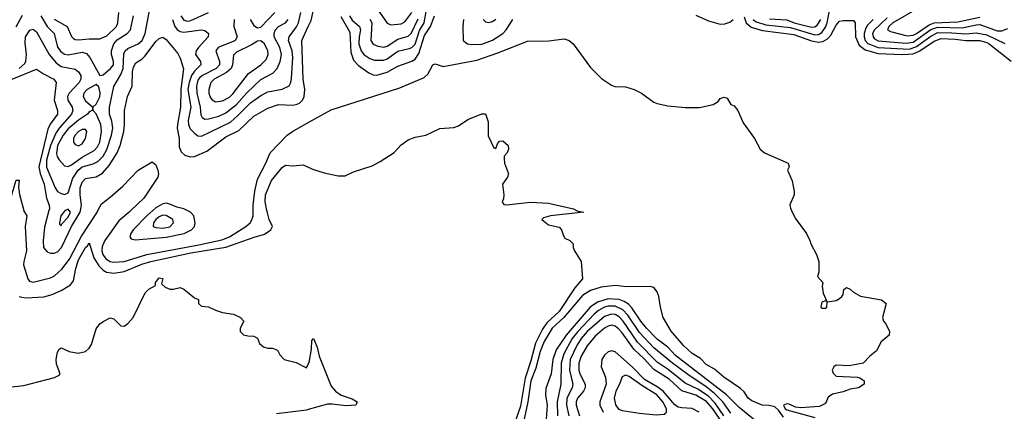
# Model space of a CAD drawing. Header units: inches. Extents: x 501365 to 657855, y 482276 to 547543.
# Tile 480 of 656: x 578354 to 583970, y 518856 to 521088. Entities that reach past the tile are written whole.
import ezdxf

# ---------------------------------------------------------------- set-up
doc = ezdxf.new("R2010")
doc.units = ezdxf.units.IN
doc.header["$MEASUREMENT"] = 0
for name, color, linetype in [('A5571', 7, 'Continuous'), ('A5572', 7, 'Continuous'), ('A5581', 7, 'Continuous'), ('A5582', 7, 'Continuous')]:
    doc.layers.add(name, color=color, linetype=linetype)

msp = doc.modelspace()

# ---------------------------------------------------------------- linework, layer by layer
at = {"layer": 'A5571', "color": 5}
for points, elevation in [([(578350.9, 519510.9), (578365.7, 519505.7), (578390, 519502.3), (578491.2, 519508.8), (578539.1, 519520.9), (578594.6, 519545.4), (578643.2, 519576.8), (578661.3, 519598.7), (578674.4, 519670), (578690, 519719), (578730, 519790.2), (578740.8, 519799.2), (578750, 519816), (578776.4, 519730), (578805.1, 519685.1), (578830, 519659.6), (578848.8, 519648.8), (578890, 519643.5), (578950, 519652.7), (579050, 519694.3), (579100.9, 519710), (579330, 519759.2), (579530, 519790.5), (579691.7, 519848.3), (579750, 519864.6), (579786.4, 519890), (579796.5, 519910), (579777.4, 519950), (579766.5, 519986.5), (579763.6, 520000)], 1960), ([(578376.8, 520000), (578377.5, 519997.5), (578394, 519970), (578384.9, 519910), (578393, 519770), (578377.2, 519710), (578376, 519690), (578400.8, 519610), (578410, 519598.4), (578430, 519592), (578530, 519617.4), (578551.4, 519628.6), (578594.8, 519665.2), (578637.4, 519722.6), (578706.9, 519853.1), (578793, 519987), (578799.9, 520000)], 1980), ([(578520.8, 520000), (578495.6, 519904.4), (578487.8, 519827.8), (578489.4, 519790), (578510, 519765.5), (578530, 519756.9), (578550, 519756.5), (578570, 519765.1), (578592.1, 519790), (578650, 519910), (578698.2, 519990), (578700.4, 520000)], 2020), ([(578615.5, 520000), (578610, 519996.9), (578589.2, 519970), (578580.2, 519930), (578581.5, 519921.5), (578590, 519913.4), (578595, 519925), (578630, 519962.7), (578644.1, 519990), (578636.3, 520000)], 2040), ([(578987.8, 520000), (578977.3, 519990), (578918.6, 519941.4), (578839.5, 519830), (578824.8, 519795.2), (578822.7, 519770), (578828.7, 519748.7), (578845.5, 519725.5), (578870, 519710.1), (578890, 519705.6), (578950, 519709.2), (579079.8, 519750), (579376.2, 519803.8), (579506.6, 519833.4), (579549.9, 519850), (579643.7, 519910), (579667.6, 519930), (579676.5, 519943.5), (579685.4, 519970), (579685.4, 520000)], 1980), ([(579112.7, 520000), (579078.6, 519970), (579000.5, 519890), (578987.1, 519870), (578982.9, 519850), (578990, 519838), (579012.4, 519832.4), (579190, 519847.6), (579292.5, 519870), (579333, 519890), (579351.7, 519910), (579355.5, 519930), (579347.4, 519970), (579327.6, 519990), (579308.2, 520000)], 2020), ([(578290, 518993.4), (578377.2, 519002.8), (578552.1, 519047.9), (578578.6, 519061.4), (578584, 519070), (578564.2, 519124.2), (578561.6, 519150), (578570, 519192), (578579, 519210), (578590, 519217.3), (578635.9, 519195.9), (578686.6, 519186.6), (578730, 519196.5), (578750, 519215.6), (578763.1, 519236.9), (578790, 519324.9), (578810, 519353.4), (578830, 519368), (578870, 519387.7), (578890, 519382), (578930, 519342.8), (578950, 519340.7), (578970, 519355.5), (579000.7, 519390), (579070, 519530.8), (579090, 519551), (579128, 519572), (579128.7, 519590), (579150, 519616), (579170, 519612), (579162, 519582), (579183.6, 519563.6), (579210, 519552), (579230, 519552), (579270, 519562), (579290, 519552), (579350, 519502), (579372.7, 519492.7), (579374, 519470), (579390, 519454), (579430, 519452), (579470, 519431.3), (579510, 519418), (579574, 519410), (579614, 519390), (579632, 519370), (579612, 519330), (579612, 519310), (579630, 519292), (579654.6, 519285.4), (579690, 519284.7), (579710, 519272), (579722, 519242), (579743.6, 519223.6), (579770, 519216), (579795.3, 519215.3), (579824.7, 519204.7), (579836.9, 519176.9), (579862, 519150), (579930, 519133), (579990, 519102.8), (580000, 519123.7)], 1940), ([(580000, 518865.6), (579990, 518862.9), (579818.5, 518841.5)], 1940)]:
    msp.add_lwpolyline(points, dxfattribs=dict(at, elevation=elevation))
at = {"layer": 'A5571', "color": 5, "elevation": 2040}
msp.add_lwpolyline([(579170, 519973.6), (579150, 519965), (579129.7, 519950), (579116.1, 519930), (579115.2, 519910), (579130, 519903), (579170, 519899.3), (579210, 519907.8), (579231.9, 519930), (579226.3, 519950), (579190, 519972.7)], close=True, dxfattribs=at)
at = {"layer": 'A5572', "color": 5}
for points, elevation in [([(578349.9, 520810), (578382.2, 520837.8), (578388.6, 520851.4), (578393.1, 520890), (578385.4, 520954.6), (578387.3, 520990), (578412.3, 521027.7), (578430, 521034.2), (578450, 521018.9), (578521.8, 520890), (578561.6, 520841.6), (578590, 520822.3), (578670, 520805.9), (578690, 520791.6), (578701.7, 520770), (578701.7, 520750), (578692.6, 520730), (578636, 520670), (578626.1, 520650), (578627.7, 520630), (578653.1, 520590), (578656.3, 520570), (578648.9, 520550), (578579.3, 520470), (578559.6, 520440.4), (578528.7, 520371.3), (578507.1, 520287.1), (578507.4, 520247.4), (578555.5, 520130), (578570, 520109.1), (578590, 520096.4), (578610, 520091.3), (578630, 520100.7), (578656.1, 520183.9), (578686.3, 520230), (578710, 520249.1), (578773, 520267), (578799.8, 520280.2), (578829.7, 520310.3), (578851, 520349), (578876.8, 520430), (578884.5, 520470), (578879.2, 520510), (578865.5, 520550), (578866.2, 520590), (578890, 520707.9), (578930, 520776.4), (578944.2, 520810), (578947, 520893), (578955.2, 520910), (578970, 520924.5), (579030, 520950.1), (579053.1, 520970), (579069.9, 521010), (579095.8, 521150)], 2040), ([(578333, 521047), (578370, 521114.6)], 2060), ([(578475.1, 521110), (578509.8, 521049.8), (578549.6, 521010), (578570, 520931.1), (578587.6, 520907.6), (578610, 520892.5), (578630, 520888.7), (578710, 520902.4), (578735.2, 520895.2), (578753.5, 520873.5), (578810, 520770.3), (578830, 520774.2), (578872.3, 520810), (578887.9, 520830), (578889.3, 520850), (578876.9, 520890), (578877.4, 520910), (578890.3, 520950), (578910, 520973.4), (578966.6, 521010), (578985.9, 521030), (579003.7, 521110)], 2060), ([(578550, 521092.1), (578624.3, 521050), (578650, 520992.4), (578660.5, 520980.5), (578670, 520974.4), (578690, 520972.8), (578750, 520979.7), (578810, 520979.2), (578850, 520996.8), (578905.7, 521050), (578914, 521070), (578920.1, 521130)], 2080), ([(579225.6, 521090), (579239.2, 521050), (579251.4, 521031.4), (579270, 521020.7), (579290, 521016.4), (579391.1, 521031.1), (579410, 521027.2), (579430.2, 521010), (579428.4, 520990), (579372.8, 520930), (579360.1, 520910), (579357.4, 520890), (579385, 520850), (579386.8, 520830), (579350, 520794), (579334.3, 520770), (579319.8, 520730), (579313.1, 520690), (579329.3, 520590), (579314, 520514), (579315.7, 520490), (579326.7, 520466.7), (579350, 520441.6), (579370, 520427), (579390, 520424.8), (579555.8, 520504.2), (579598.9, 520541.1), (579670, 520614.1), (579730, 520655.8), (579770, 520676.8), (579850, 520691.2), (579890, 520711.3), (579900.2, 520730), (579904.9, 520755.1), (579912.2, 520870), (579908.2, 520910), (579887.1, 520970), (579890.3, 520990), (579932.9, 521047.1), (579943.8, 521070), (579956.5, 521130)], 2040), ([(579272.8, 521110), (579290, 521085), (579310, 521079.8), (579330, 521082.7), (579430, 521128.8)], 2060), ([(579576.6, 521090), (579576, 521050), (579594.1, 520990), (579582, 520970), (579574.3, 520965.7), (579486.3, 520930), (579473.3, 520910), (579494.2, 520850), (579492.5, 520830), (579474.5, 520810), (579396.4, 520770), (579382, 520758), (579370, 520742.6), (579362.7, 520710), (579364.7, 520670), (579382.5, 520590), (579386.6, 520546.6), (579394.4, 520530), (579410, 520521.8), (579430, 520522.3), (579490, 520538.8), (579530, 520556.4), (579590, 520604.4), (579650, 520672.1), (579730, 520746.8), (579797.4, 520782.6), (579822.2, 520810), (579839.1, 520850), (579846.7, 520890), (579838.1, 520930), (579805.6, 520990), (579804.4, 521010), (579810, 521029.1), (579830, 521049.6), (579870.4, 521069.6), (579885.3, 521090)], 2060), ([(579668.9, 521088.9), (579690, 521056), (579710, 521042.7), (579730, 521045), (579809.4, 521130)], 2080), ([(578700.4, 520000), (578706.9, 520030), (578699.5, 520090), (578699.6, 520130), (578710, 520162.7), (578730, 520182.2), (578790, 520192.5), (578826.2, 520213.8), (578863.7, 520256.3), (578909.6, 520330), (578926.2, 520370), (578947.9, 520450), (578952.2, 520490), (578951.2, 520570), (578968.5, 520650), (578996.2, 520710), (578996.7, 520790), (579002.1, 520817.9), (579017.1, 520842.9), (579050, 520862.7), (579070, 520881.3), (579130, 520963), (579150, 520981.4), (579170, 520988.6), (579190, 520975.1), (579256.2, 520896.2), (579270, 520868.4), (579287.8, 520807.8), (579272, 520690), (579271.7, 520590), (579253.5, 520490), (579252.5, 520470), (579262.8, 520410), (579263, 520363), (579274.9, 520334.9), (579296.4, 520316.4), (579325.5, 520305.5), (579350, 520307.6), (579421.5, 520338.5), (579530, 520419.8), (579603, 520457), (579690, 520538.6), (579770, 520583.6), (579830, 520605.3), (579910, 520601.5), (579930, 520604.5), (579950, 520613.2), (579967.4, 520630), (579976.2, 520650), (579979.8, 520690), (579971, 520750), (579962.6, 520970), (580000, 521049.4)], 2020), ([(578310, 520750), (578450, 520806.8), (578490, 520780.2), (578548, 520750), (578562.5, 520730), (578551.1, 520630), (578568.6, 520570), (578568.5, 520550), (578527.9, 520492.1), (578515, 520465), (578463.7, 520250), (578470, 520211), (578493.8, 520150), (578506.1, 520070), (578521.6, 520030), (578523.4, 520010), (578520.8, 520000)], 2020), ([(579685.4, 520000), (579685.4, 520030), (579694.8, 520110), (579710, 520179), (579758.1, 520270), (579782.8, 520330), (579880.2, 520430), (579909, 520451), (580000, 520501.9)], 1980), ([(578799.9, 520000), (578820.7, 520039.3), (578870, 520076.1), (578941.2, 520138.8), (579030, 520230.2), (579110, 520278), (579130, 520261.6), (579141.4, 520230), (579146.2, 520210), (579140.9, 520190), (579061.2, 520070), (578987.8, 520000)], 1980), ([(579763.6, 520000), (579753.2, 520050), (579755.4, 520090), (579790, 520172.2), (579850, 520244.6), (579870, 520258), (579910, 520255.8), (579970, 520260.5), (580000, 520247)], 1960), ([(578291.8, 520000), (578310, 520098), (578332.7, 520172.7), (578350, 520174), (578346.4, 520133.6), (578352.1, 520092.1), (578376.8, 520000)], 1980), ([(579308.2, 520000), (579289.6, 520009.6), (579250, 520020.1), (579210, 520037.2), (579190, 520041.7), (579170, 520038.4), (579130, 520015.2), (579112.7, 520000)], 2020), ([(578636.3, 520000), (578630, 520008.2), (578615.5, 520000)], 2040)]:
    msp.add_lwpolyline(points, dxfattribs=dict(at, elevation=elevation))
for points, elevation in [([(579730, 520967.1), (579710, 520966.4), (579675.4, 520944.6), (579590, 520903.9), (579573.7, 520886.3), (579568.5, 520830), (579560.1, 520810), (579533.5, 520786.5), (579462.5, 520750), (579443.1, 520730), (579432.1, 520690), (579432.6, 520670), (579442.5, 520642.5), (579450.9, 520630.9), (579470, 520620.7), (579510, 520624.8), (579550, 520647.2), (579570, 520664.6), (579658.1, 520781.9), (579730, 520831.1), (579759.1, 520860.9), (579770.3, 520890), (579769.9, 520910), (579750, 520949.8)], 2080), ([(578790, 520719.3), (578738.3, 520690), (578719.9, 520670), (578716.1, 520650), (578730, 520625.9), (578770, 520590.3), (578790, 520607.2), (578810, 520647.6), (578812.7, 520670), (578805, 520705)], 2060), ([(578770, 520588), (578766.4, 520570), (578750, 520562.2), (578740.9, 520550), (578690, 520515.5), (578630, 520465.5), (578601.7, 520430), (578570.3, 520370), (578563.6, 520323.6), (578567.3, 520307.3), (578578.1, 520290), (578610, 520254.8), (578630, 520251), (578650, 520260.2), (578710, 520304.4), (578778.2, 520341.8), (578797.4, 520362.6), (578810.2, 520389.8), (578819.9, 520450), (578815.7, 520490), (578790, 520551.2), (578772.6, 520570)], 2060), ([(578730, 520463), (578710, 520462.2), (578688.9, 520450), (578668.5, 520428.5), (578660.8, 520410), (578661.5, 520390), (578670, 520376), (578690, 520368.7), (578710, 520380.8), (578729.8, 520410), (578736, 520450)], 2080)]:
    msp.add_lwpolyline(points, close=True, dxfattribs=dict(at, elevation=elevation))
at = {"layer": 'A5581', "color": 5}
for points, elevation in [([(581530.7, 520000), (581536.8, 519996.8), (581571, 519990), (581382, 519970), (581342, 519958), (581332, 519950), (581370, 519918), (581430, 519904.7), (581444.7, 519890), (581455.3, 519855.3), (581463.5, 519843.5), (581492, 519830), (581510.9, 519810.9), (581511.3, 519790), (581518, 519770), (581556, 519710), (581564.7, 519610), (581521.2, 519558.8), (581430, 519424.3), (581359.8, 519360.2), (581336.3, 519323.7), (581296.5, 519243.5), (581270, 519143.8), (581236.4, 519043.6), (581210, 518885.2), (581170, 518769.1)], 1960), ([(582756.6, 520000), (582776.9, 519956.9), (582841, 519870), (582861, 519830), (582866, 519810), (582898, 519750), (582911.3, 519710), (582911.3, 519648.7), (582904.7, 519624.7), (582934, 519590), (582931.6, 519568.4), (582936, 519530), (582958, 519482), (582950, 519486), (582930, 519478), (582924, 519450), (582930, 519442.8), (582950, 519442.8), (582957.2, 519450), (582960.4, 519479.6), (583010, 519486.8), (583030, 519498.8), (583044, 519510), (583050, 519522), (583054, 519550), (583070, 519560.7), (583090, 519552.2), (583110, 519534.9), (583150, 519512.7), (583270, 519490.4), (583296, 519470), (583276, 519390), (583281, 519370), (583294.2, 519354.2), (583314.9, 519310), (583313, 519290), (583267.9, 519252.1), (583240.3, 519199.7), (583202.8, 519170), (583164.7, 519130), (583084.8, 519115.2), (583010, 519117.7), (582998.4, 519110), (582988.8, 519090), (582993.7, 519073.7), (583010, 519056.3), (583130, 519050.3), (583150, 519044.9), (583170.4, 519030), (583170.3, 519009.7), (583138.8, 518990), (583090, 518981.3), (583050, 518966.6), (582990, 518954), (582964.7, 518935.3), (582950, 518900.5), (582916.6, 518883.4), (582810, 518875), (582779.5, 518879.5), (582743.6, 518896.4), (582730, 518898.3), (582710.7, 518890), (582720.3, 518870), (582730, 518863.9), (582890, 518820.4)], 1980), ([(582710, 518821.8), (582681.3, 518861.3), (582660.7, 518880.7), (582629.5, 518889.5), (582588.4, 518890), (582530, 518914.7), (582509.4, 518930), (582485.6, 518965.6), (582465.9, 518985.9), (582370.9, 519050), (582316.7, 519096.7), (582270, 519122), (582236.6, 519156.6), (582190, 519185.9), (582139.2, 519230), (582070, 519312), (582024.6, 519390), (582008.3, 519450), (581999.6, 519510), (581990, 519536), (581970, 519560.8), (581950, 519566.8), (581815, 519565), (581750, 519572.3), (581670, 519563.7), (581610, 519544.8), (581563.6, 519516.4), (581458.4, 519390), (581390.5, 519330), (581346, 519254), (581323.1, 519196.9), (581298.4, 519101.6), (581269.7, 519030), (581251.3, 518908.7), (581213.2, 518730)], 1980), ([(582590, 518768.4), (582457.9, 518877.9), (582384.5, 518950), (582094.3, 519174.3), (582050, 519220.8), (581990, 519266.3), (581929.9, 519330), (581896.9, 519370), (581845.7, 519445.7), (581825.8, 519465.8), (581801.9, 519481.9), (581773.1, 519493.1), (581710, 519496.4), (581650, 519477.5), (581607.6, 519450), (581470.8, 519290), (581413.7, 519206.3), (581394.9, 519150), (581385.4, 519070), (581354.8, 518985.2), (581352.6, 518950), (581362.6, 518890), (581356.6, 518810)], 2020), ([(582410, 518845.1), (582363.7, 518910), (582316.7, 518956.7), (582270, 518995.7), (582164.6, 519064.6), (582077, 519130), (581970, 519218), (581890, 519305.4), (581823.3, 519403.3), (581794.2, 519434.2), (581750, 519455), (581710, 519455.4), (581690, 519449.5), (581654.5, 519430), (581631.1, 519410), (581537.7, 519310), (581505.5, 519270), (581457.4, 519182.6), (581442.9, 519130), (581439.7, 519010), (581420.3, 518910), (581420.6, 518830)], 2040), ([(582369.7, 518829.7), (582321.6, 518901.6), (582281.8, 518941.8), (582222.1, 518982.1), (582150, 519016.3), (582053, 519093), (581990, 519136.5), (581878.1, 519250), (581795.5, 519370), (581773.5, 519393.5), (581750, 519407.1), (581730, 519410.2), (581690, 519396.9), (581590.4, 519310), (581556, 519270), (581531.4, 519230), (581494.2, 519150), (581489.6, 519090), (581509.4, 519010), (581505.5, 518990), (581475.1, 518930), (581472.8, 518890), (581485.9, 518830)], 2060), ([(582356.7, 518796.7), (582307, 518870), (582270.5, 518910.5), (582210, 518948.2), (582130, 518971.9), (582058, 519038), (581970, 519094.8), (581915.4, 519155.4), (581856.5, 519210), (581790, 519302.7), (581770, 519326.5), (581750, 519341.8), (581730, 519346.7), (581710, 519341.7), (581690, 519330.3), (581636.1, 519283.9), (581591.3, 519228.7), (581556.6, 519170), (581543.1, 519130), (581542.9, 519090), (581548.6, 519068.6), (581578.3, 519010), (581579.1, 518990), (581568.9, 518970), (581535.3, 518930), (581528.8, 518910), (581528.6, 518890), (581546.3, 518830)], 2080), ([(580000, 519123.7), (580005.3, 519134.7), (580018.7, 519210), (580020.9, 519259.1), (580030, 519271.3), (580050, 519221), (580062.6, 519170), (580130, 518998), (580156, 518970), (580187.2, 518947.2), (580250, 518926.8), (580278, 518910), (580271.3, 518890), (580214, 518886), (580136.6, 518896.6), (580110, 518896), (580000, 518865.6)], 1940), ([(582229.5, 518850), (582190, 518871.5), (582130, 518875.2), (582110, 518880), (582090, 518891.7), (582023.3, 518970), (581990, 518994.7), (581917.2, 519037.2), (581850, 519108.1), (581750, 519195.3), (581730, 519199.9), (581710, 519193.8), (581690, 519176), (581675.1, 519150), (581670.5, 519110), (581695.1, 519050), (581698.1, 519010), (581663.5, 518910), (581662.6, 518890), (581681.8, 518850)], 2120)]:
    msp.add_lwpolyline(points, dxfattribs=dict(at, elevation=elevation))
at = {"layer": 'A5581', "color": 5, "elevation": 2140}
msp.add_lwpolyline([(581810, 519062.2), (581790, 519051.5), (581775.5, 519010), (581754.2, 518970), (581744.3, 518930), (581752.9, 518892.9), (581768.6, 518868.6), (581790, 518860.8), (581890, 518844), (581984.8, 518835.2), (582030, 518839.8), (582044, 518850), (582043.6, 518870), (582022.1, 518910), (581987.9, 518950), (581902, 519002), (581830, 519053.8)], close=True, dxfattribs=at)
at = {"layer": 'A5582', "color": 5}
for points, elevation in [([(582537, 521090), (582550, 521078.1), (582610, 521058.4), (582750, 521043.1), (582890, 521002.3), (582910, 521003.5), (582930, 521015.1), (582950, 521045.6), (582959, 521070), (582985.7, 521210)], 2040), ([(580000, 521049.4), (580016.2, 521083.8), (580034.5, 521170)], 2020), ([(580234.2, 521110), (580250, 521086.1), (580292.6, 521050), (580297.3, 521030), (580290.1, 520990), (580289, 520950), (580300.8, 520910), (580317.2, 520890), (580350, 520866.7), (580378.4, 520858.4), (580430, 520857.9), (580450, 520865.5), (580510, 520909), (580575.6, 520924.4), (580590, 520930.4), (580610, 520949.3), (580633.9, 521026.1), (580660.5, 521070), (580673.3, 521146.7)], 2040), ([(580393.7, 521150), (580450, 521069.1), (580470, 521058.6), (580530, 521064.5), (580550, 521075.3), (580590, 521130.1)], 2080), ([(583472.4, 521150), (583333.7, 521070), (583311.9, 521050), (583303.9, 521030), (583321, 521021), (583416.1, 520996), (583450, 521000.2), (583470, 521009.5), (583540.6, 521059.4), (583570, 521070.5), (583704.4, 521075.6), (583830, 521103.3)], 2080), ([(580186.4, 521106.4), (580236.6, 521016.6), (580242.6, 520902.6), (580257.2, 520857.2), (580286.7, 520826.7), (580344.7, 520784.7), (580370, 520773.7), (580390, 520771.7), (580450.7, 520789.3), (580510, 520824), (580590, 520851), (580610, 520863.4), (580630, 520894.7), (580662, 520998), (580696.2, 521050), (580718.9, 521110)], 2020), ([(580350.5, 521090.5), (580361.8, 521070), (580356.3, 520970), (580370, 520948.7), (580397, 520937), (580430, 520931.6), (580450, 520937), (580510, 520977.6), (580570, 520993.8), (580585.9, 521010), (580626.6, 521093.4)], 2060), ([(580884.9, 521090), (580881.5, 521050), (580883.5, 520970), (580907.2, 520950), (580930, 520946.4), (580989.4, 520949.4), (581050, 520970.8), (581110, 521010.1), (581128.4, 521030), (581166.8, 521090)], 2020), ([(580997.3, 521090), (581010, 521076.5), (581030, 521071.3), (581050, 521077.5), (581070, 521091)], 2040), ([(582210, 521114.3), (582282, 521082), (582350, 521063.5), (582376.3, 521063.7), (582405.3, 521074.7), (582424.2, 521090)], 2020), ([(582485.4, 521105.4), (582497.5, 521070), (582525.7, 521045.7), (582590, 521026.7), (582770, 521003.7), (582870, 520967.9), (582910, 520960.2), (582935.3, 520964.7), (582960.8, 520979.2), (582979.6, 521000.4), (583010, 521056.9), (583030, 521079.5), (583050, 521084.4), (583110, 521083.8), (583119.5, 521070), (583122.1, 520990), (583142.2, 520942.2), (583176.3, 520916.3), (583250, 520896.3), (583390, 520889.3), (583450, 520894.4), (583488.8, 520911.2), (583570, 520966.1), (583610, 520980.2), (583690, 520978.1), (583750, 520969.8), (583830, 520970.3), (583870, 520958.4), (583883.8, 520950), (584010, 520851.5)], 2020), ([(582630, 521093.1), (582730, 521086.9), (582770.5, 521070.5), (582870, 521045.4), (582890, 521048.3), (582903.3, 521056.7), (582924, 521090)], 2060), ([(583222.6, 521090), (583190, 521056.7), (583180, 521040), (583170.5, 521010), (583170.3, 520990), (583176.5, 520970), (583192.2, 520952.2), (583250, 520929.3), (583430, 520920.3), (583470, 520936.2), (583550, 520995.2), (583590, 521014.4), (583670, 521013.9), (583750, 521007.2), (583810, 521013.8), (583870, 521002.7), (583973.2, 520953.2)], 2040), ([(583301.5, 521098.5), (583229.1, 521030.9), (583219.1, 521010), (583221.6, 520990), (583230, 520979.5), (583250, 520967.9), (583410, 520953.8), (583450, 520960.7), (583550, 521033.1), (583590, 521045.6), (583730, 521041.8), (583810, 521059.7), (583830, 521060.3), (583930, 521025.5), (583955.7, 521024.3), (583990, 521037.4)], 2060), ([(580000, 520501.9), (580130, 520574.6), (580521.1, 520698.9), (580660.5, 520759.5), (580682.4, 520777.6), (580710, 520831.8), (580724, 520836), (580770, 520821.4), (580962, 520858), (581081.4, 520898.6), (581250, 520965.8), (581371.8, 520968.2), (581458.9, 520978.9), (581487.3, 520970), (581510, 520950.4), (581610, 520815.5), (581672.8, 520752.8), (581730, 520714.4), (581747.5, 520707.5), (581810, 520705.3), (581858.8, 520690), (581900.7, 520670), (581970, 520618), (581990, 520610.5), (582050, 520598), (582150, 520588.2), (582231.7, 520588.3), (582310, 520604.9), (582338, 520622), (582350, 520638.8), (582370, 520646.8), (582390, 520641), (582410, 520604.7), (582430, 520598), (582450, 520571.3), (582480.9, 520500.9), (582546, 520410), (582577.3, 520350), (582602.8, 520330), (582737.3, 520270), (582742, 520250), (582733.4, 520230), (582760.7, 520170), (582771.1, 520108.9), (582771.3, 520090), (582746.4, 520033.6), (582750, 520014), (582756.6, 520000)], 1980), ([(580000, 520247), (580030, 520233.4), (580090, 520215.5), (580170, 520198), (580210, 520198), (580258.3, 520221.7), (580364.2, 520255.8), (580410, 520279.3), (580490, 520330.7), (580530, 520374.8), (580570, 520402.8), (580610, 520418.8), (580670, 520430.7), (580750, 520467.3), (580830, 520473.4), (580856.1, 520483.9), (580910, 520519.1), (580990, 520551), (581010.8, 520550.8), (581025.4, 520505.4), (581026.4, 520426.4), (581058, 520358), (581070, 520354), (581078.6, 520381.4), (581090, 520396), (581110, 520398), (581139.3, 520370), (581141.6, 520350), (581134.9, 520330), (581118, 520310), (581116.8, 520296.8), (581119.1, 520270), (581141, 520210), (581136, 520190), (581106.8, 520150), (581114.6, 520090), (581112.7, 520067.3), (581104.9, 520050), (581114.9, 520034.9), (581130, 520032), (581268.1, 520048.1), (581370, 520042.6), (581512, 520010), (581530.7, 520000)], 1960)]:
    msp.add_lwpolyline(points, dxfattribs=dict(at, elevation=elevation))

doc.saveas('drawing.dxf')
